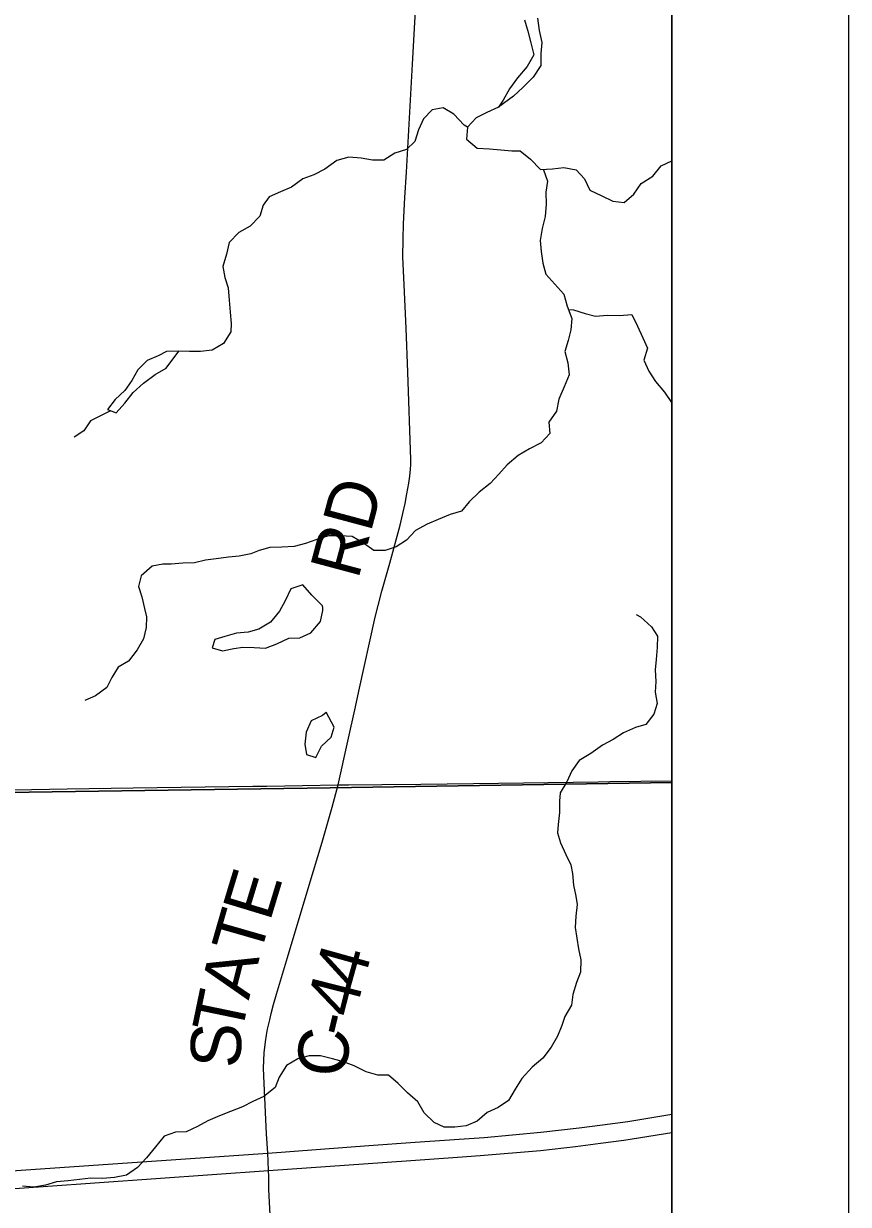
# Model space of a CAD drawing. Extents: x 0 to 34, y 0 to 22.
# Drawn here: x 8.533 to 9, y 17.693 to 18.362 of the extents above; entities that cross this region are included whole.
import ezdxf

# ---------------------------------------------------------------- set-up
doc = ezdxf.new("R2010")
doc.units = 0
for name, color, linetype in [('GM_X_County_Road', 7, 'Continuous'), ('GM_X_County_Road_Text', 7, 'Continuous'), ('GM_X_Interstate_Route', 7, 'Continuous'), ('GM_X_Minor_Lake', 7, 'Continuous'), ('GM_X_Minor_River', 7, 'Continuous'), ('GM_X_Rail_Line_Text', 7, 'Continuous'), ('SH_Cut_Line', 7, 'Continuous'), ('SH_Data', 7, 'Continuous')]:
    doc.layers.add(name, color=color, linetype=linetype)

msp = doc.modelspace()

# ---------------------------------------------------------------- linework, layer by layer
at = {"layer": 'GM_X_County_Road'}
for points in [[(8.71114, 17.93057), (8.71664, 17.95537), (8.72098, 17.97476), (8.72283, 17.98362), (8.73215, 18.02561), (8.73381, 18.03226), (8.73594, 18.04029), (8.74037, 18.05617), (8.74618, 18.07767), (8.74775, 18.08423), (8.74904, 18.09004), (8.75006, 18.09549), (8.75107, 18.1014), (8.75163, 18.10536), (8.75209, 18.10934), (8.75227, 18.1121), (8.75237, 18.11487), (8.75061, 18.16425), (8.7496, 18.18917), (8.74849, 18.21373), (8.74784, 18.2296), (8.74794, 18.23966), (8.74821, 18.24825), (8.74895, 18.2632), (8.74978, 18.27751), (8.7532, 18.33871), (8.75587, 18.38615)], [(8.52759, 17.92786), (8.5577, 17.92838), (8.59506, 17.92891), (8.62228, 17.92935), (8.66285, 17.92986), (8.67067, 17.92994), (8.71114, 17.93057)], [(8.67279, 17.68348), (8.67194, 17.70141), (8.67181, 17.70882), (8.67171, 17.71214), (8.67155, 17.71742), (8.67126, 17.72211), (8.67049, 17.73289), (8.66926, 17.76147), (8.66896, 17.7702), (8.66908, 17.77441), (8.6693, 17.77888), (8.66998, 17.7851), (8.67058, 17.78885), (8.67121, 17.79222), (8.67237, 17.79746), (8.67322, 17.8012), (8.67445, 17.80614), (8.67616, 17.81211), (8.68237, 17.83285), (8.69421, 17.87182), (8.69724, 17.88191), (8.70218, 17.89814), (8.70776, 17.91803), (8.71114, 17.93057)], [(8.71114, 17.93057), (8.71723, 17.93069), (8.73579, 17.93084), (8.75793, 17.93108), (8.78785, 17.93141), (8.85834, 17.93232), (8.86487, 17.93246), (8.9, 17.93286)]]:
    msp.add_lwpolyline(points, dxfattribs=at)
at = {"layer": 'GM_X_Interstate_Route'}
for points in [[(8.23171, 17.69139), (8.33318, 17.69837), (8.37339, 17.70133), (8.45812, 17.70724), (8.54535, 17.71342), (8.67126, 17.72211), (8.7286, 17.72638), (8.75466, 17.72819), (8.77956, 17.72989), (8.7938, 17.73096), (8.82586, 17.73383), (8.84754, 17.73643), (8.86079, 17.73804), (8.87521, 17.74001), (8.9, 17.7441)], [(8.37, 17.69084), (8.45774, 17.69702), (8.54419, 17.7032), (8.67171, 17.71214), (8.67429, 17.71232), (8.7362, 17.71675), (8.75502, 17.71802), (8.77878, 17.71973), (8.79158, 17.72068), (8.82574, 17.7236), (8.84551, 17.72582), (8.85964, 17.72759), (8.87282, 17.72943), (8.9, 17.73371)]]:
    msp.add_lwpolyline(points, dxfattribs=at)
at = {"layer": 'GM_X_Minor_Lake'}
for points in [[(8.62095, 18.17624), (8.6139, 18.17604), (8.60915, 18.17356), (8.60306, 18.17089), (8.59774, 18.16556), (8.59433, 18.15966), (8.59034, 18.15395), (8.58483, 18.14881), (8.58065, 18.1431), (8.58541, 18.14121), (8.59034, 18.14669)], [(8.62094, 18.17624), (8.6139, 18.17604), (8.60915, 18.17356), (8.60306, 18.17089), (8.59774, 18.16556), (8.59433, 18.15966), (8.59034, 18.15395), (8.58483, 18.14881), (8.58065, 18.1431), (8.58541, 18.14121), (8.59034, 18.14669)], [(8.59034, 18.14669), (8.5951, 18.15282), (8.60099, 18.15815), (8.60745, 18.1631), (8.61372, 18.16653), (8.62095, 18.17624)], [(8.59045, 18.14669), (8.5951, 18.15282), (8.60099, 18.15815), (8.60745, 18.1631), (8.61372, 18.16653), (8.62089, 18.17616)], [(8.7022, 18.03202), (8.69629, 18.0381), (8.69114, 18.0438), (8.6843, 18.0417), (8.68107, 18.03485), (8.67785, 18.02895), (8.67291, 18.02267), (8.66626, 18.01886), (8.66017, 18.01714), (8.65351, 18.01656), (8.64705, 18.01465), (8.64134, 18.01294), (8.63983, 18.00818), (8.64573, 18.00648), (8.65201, 18.00782)], [(8.7022, 18.03203), (8.69629, 18.0381), (8.69114, 18.0438), (8.6843, 18.0417), (8.68107, 18.03485), (8.67785, 18.02895), (8.67291, 18.02267), (8.66626, 18.01886), (8.66017, 18.01714), (8.65351, 18.01656), (8.64705, 18.01465), (8.64134, 18.01294), (8.63983, 18.00818), (8.64573, 18.00648), (8.65201, 18.00782)], [(8.65201, 18.00782), (8.65714, 18.00858), (8.66361, 18.0084), (8.67008, 18.00803), (8.67635, 18.01051), (8.6832, 18.01375), (8.68948, 18.01395), (8.69575, 18.01662), (8.70107, 18.02309), (8.70239, 18.02937), (8.70243, 18.0311), (8.7022, 18.03202)], [(8.65201, 18.00782), (8.65714, 18.00858), (8.66361, 18.0084), (8.67008, 18.00803), (8.67635, 18.01051), (8.6832, 18.01375), (8.68948, 18.01395), (8.69575, 18.01662), (8.70107, 18.02309), (8.70239, 18.02937), (8.70243, 18.0311), (8.70222, 18.03194)], [(8.70433, 17.9717), (8.70229, 17.96985), (8.69582, 17.9668), (8.69298, 17.96053), (8.69223, 17.95368), (8.69319, 17.94779)], [(8.70428, 17.97166), (8.70229, 17.96985), (8.69582, 17.9668), (8.69298, 17.96053), (8.69223, 17.95368), (8.69319, 17.94779)], [(8.69319, 17.94779), (8.69852, 17.94608), (8.70174, 17.95255), (8.70725, 17.95769), (8.70896, 17.96321), (8.70428, 17.9718)], [(8.69319, 17.94779), (8.69852, 17.94608), (8.70174, 17.95255), (8.70725, 17.95769), (8.70896, 17.96321), (8.70433, 17.9717)]]:
    msp.add_lwpolyline(points, dxfattribs=at)
at = {"layer": 'GM_X_Minor_River'}
for points in [[(8.82404, 18.36474), (8.825, 18.3579), (8.82653, 18.35105), (8.82597, 18.34478), (8.82598, 18.33793), (8.82162, 18.33146), (8.81573, 18.32556), (8.81041, 18.32061), (8.80186, 18.31441)], [(8.81662, 18.36378), (8.81853, 18.35751), (8.82026, 18.35086), (8.82198, 18.34401), (8.81818, 18.33735), (8.81267, 18.33107), (8.80812, 18.32479), (8.80451, 18.31832)], [(8.80451, 18.31832), (8.80185, 18.31433), (8.79539, 18.31146), (8.78931, 18.30841), (8.78437, 18.30308), (8.78381, 18.29624), (8.7899, 18.29111), (8.79675, 18.29074), (8.80322, 18.29018), (8.8095, 18.28962), (8.81426, 18.28962), (8.81997, 18.28488), (8.82569, 18.27918), (8.83253, 18.27957), (8.839, 18.28015), (8.84585, 18.27901), (8.85062, 18.27389), (8.85367, 18.26743), (8.86033, 18.2642), (8.86662, 18.26117), (8.87308, 18.26042), (8.8786, 18.26518), (8.88277, 18.27127), (8.88924, 18.27527), (8.89398, 18.28117), (8.9, 18.28402)], [(8.78436, 18.30309), (8.78246, 18.30422), (8.77656, 18.31049), (8.77065, 18.31409), (8.76438, 18.31294), (8.75944, 18.30781), (8.75659, 18.30153), (8.75451, 18.29506), (8.74976, 18.29049), (8.7433, 18.28839), (8.73702, 18.28439), (8.73055, 18.28438), (8.72408, 18.28551), (8.71723, 18.28607), (8.71039, 18.28416), (8.70355, 18.27921), (8.69746, 18.27616), (8.69119, 18.27387), (8.68473, 18.26911), (8.67845, 18.26644), (8.67199, 18.26358), (8.66876, 18.25882), (8.66687, 18.25273), (8.66136, 18.24702), (8.6549, 18.2434), (8.64939, 18.23769), (8.64787, 18.23122), (8.64579, 18.22419), (8.64694, 18.21791), (8.64885, 18.21202), (8.64943, 18.20518), (8.65001, 18.19833), (8.65059, 18.19187), (8.65041, 18.18711), (8.64624, 18.18064), (8.63977, 18.17683), (8.63312, 18.17606), (8.62703, 18.17606), (8.62094, 18.17624)], [(8.82739, 18.27928), (8.8274, 18.27899), (8.82969, 18.27253), (8.82875, 18.26625), (8.82895, 18.25941), (8.82839, 18.25256), (8.82669, 18.24571), (8.82555, 18.23887), (8.82614, 18.23259), (8.8271, 18.22613), (8.82863, 18.21986), (8.83892, 18.20846), (8.84083, 18.20162), (8.8435, 18.19478), (8.84294, 18.18831), (8.84143, 18.18223), (8.83953, 18.17595), (8.84126, 18.16968), (8.84184, 18.16283), (8.83918, 18.15598), (8.83615, 18.14913), (8.83483, 18.14229), (8.83046, 18.13601), (8.83104, 18.12954), (8.8261, 18.1244), (8.81945, 18.12097), (8.81299, 18.11716), (8.8069, 18.11183), (8.80216, 18.1065), (8.79722, 18.10136), (8.79095, 18.09641), (8.78525, 18.09089), (8.78088, 18.08556), (8.7746, 18.08365), (8.76776, 18.08098), (8.76149, 18.07831), (8.75502, 18.07469), (8.74989, 18.06917), (8.744, 18.06535), (8.73773, 18.06325), (8.73126, 18.06325), (8.72554, 18.06742), (8.71907, 18.07122), (8.71222, 18.07159), (8.70575, 18.07158), (8.6991, 18.06948), (8.69263, 18.06738), (8.68617, 18.06566), (8.67932, 18.06527), (8.67247, 18.06507), (8.66638, 18.06335), (8.66163, 18.06145), (8.65516, 18.06011), (8.64908, 18.05953), (8.64204, 18.05857), (8.63595, 18.0578), (8.62987, 18.05627), (8.62321, 18.05607), (8.61655, 18.05568), (8.61179, 18.05568), (8.6059, 18.05453), (8.59963, 18.04901), (8.59811, 18.04292), (8.60003, 18.03703), (8.60156, 18.03057), (8.60271, 18.02581), (8.60252, 18.01973), (8.60101, 18.01326), (8.59741, 18.00717), (8.59247, 18.0007), (8.58658, 17.99727), (8.58297, 17.99137), (8.58012, 17.98567), (8.57385, 17.9811), (8.56777, 17.97843)], [(8.84155, 18.19978), (8.84445, 18.19972), (8.85092, 18.19764), (8.85682, 18.19613), (8.86367, 18.19652), (8.87051, 18.19634), (8.87736, 18.19691), (8.88061, 18.19045), (8.88366, 18.1838), (8.88633, 18.17791), (8.88425, 18.17106), (8.88711, 18.16498), (8.89074, 18.15909), (8.89588, 18.15301), (8.89989, 18.14713), (8.9, 18.14679)], [(8.5822, 18.14242), (8.57096, 18.13681), (8.56716, 18.13111), (8.56165, 18.12749)], [(8.87987, 18.02706), (8.88237, 18.0258), (8.88847, 18.0201), (8.8919, 18.01478), (8.89172, 18.00832), (8.89116, 18.00166), (8.89059, 17.99577), (8.89099, 17.98911), (8.89061, 17.98303), (8.89176, 17.97675), (8.88987, 17.97067), (8.88531, 17.96477), (8.87942, 17.96305), (8.87276, 17.96), (8.86687, 17.95638), (8.86079, 17.95314), (8.85414, 17.94837), (8.84767, 17.94437), (8.8435, 17.93847), (8.84065, 17.93239), (8.83686, 17.92611), (8.83648, 17.92135), (8.83649, 17.91489), (8.83574, 17.90823), (8.83537, 17.90348), (8.83709, 17.89778), (8.83995, 17.89113), (8.84281, 17.88524), (8.84377, 17.88049), (8.84435, 17.87383), (8.84569, 17.86756), (8.84646, 17.86281), (8.84571, 17.85615), (8.84534, 17.84988), (8.84726, 17.83771), (8.8486, 17.83144), (8.84842, 17.82459), (8.84615, 17.8187), (8.84407, 17.81185), (8.84331, 17.80577), (8.83952, 17.79949), (8.83781, 17.79435), (8.83535, 17.78826), (8.83174, 17.78199), (8.827, 17.7759), (8.82092, 17.77075), (8.81522, 17.76428), (8.81142, 17.75819), (8.80763, 17.75191), (8.80174, 17.74791), (8.79546, 17.74505), (8.78976, 17.7401), (8.78368, 17.73744), (8.77721, 17.73667), (8.77112, 17.73666), (8.76541, 17.73931), (8.75989, 17.74482), (8.75626, 17.75109), (8.75036, 17.75621), (8.74521, 17.76153), (8.73969, 17.76628), (8.7336, 17.76627), (8.72694, 17.76816), (8.72027, 17.77139), (8.71418, 17.77366), (8.7079, 17.77536), (8.70124, 17.77706), (8.69477, 17.77706), (8.68831, 17.77553), (8.68184, 17.77172), (8.67767, 17.76506), (8.67539, 17.75916), (8.66912, 17.75402), (8.66285, 17.75135), (8.65696, 17.7483), (8.65011, 17.74563), (8.64403, 17.74315), (8.63737, 17.74029), (8.63148, 17.73705), (8.62502, 17.73419), (8.61912, 17.73399), (8.61265, 17.7317), (8.60772, 17.72561), (8.60259, 17.71933), (8.59746, 17.71381), (8.59138, 17.70962), (8.58453, 17.70828), (8.57768, 17.7077), (8.57121, 17.70788), (8.56475, 17.70712), (8.55828, 17.70635), (8.55162, 17.70577), (8.54554, 17.70386), (8.53888, 17.70271), (8.53241, 17.70327)]]:
    msp.add_lwpolyline(points, dxfattribs=at)
at = {"layer": 'GM_X_Rail_Line_Text'}
for points in [[(6.96766, 17.90085), (7.25546, 17.90618), (7.40725, 17.90951), (7.5577, 17.91222), (7.69251, 17.91437), (7.76198, 17.91718), (8.01133, 17.91891), (8.70657, 17.92895), (8.9, 17.93196), (8.9, 20.52117)], [(6.98283, 15.64326), (6.99923, 15.64397), (7.17478, 15.64453), (7.47838, 15.64609), (7.49589, 15.64556), (7.56787, 15.64626), (8.0395, 15.64944), (8.38107, 15.65063), (8.55432, 15.65138), (8.81714, 15.6521), (8.85084, 15.65219), (8.9, 15.65232), (8.9, 17.93196), (8.70657, 17.92895), (8.01133, 17.91891), (7.76198, 17.91718), (7.69251, 17.91437), (7.5577, 17.91222), (7.40725, 17.90951), (7.25546, 17.90618), (6.96766, 17.90085)]]:
    msp.add_lwpolyline(points, dxfattribs=at)
at = {"layer": 'SH_Cut_Line'}
msp.add_lwpolyline([(2.1, 14.1), (8.9, 14.1), (8.9, 20.52117), (8.88492, 20.52095), (8.78844, 20.51908), (8.45204, 20.51253), (8.41696, 20.51215), (8.39386, 20.51177), (8.38319, 20.51123), (8.37874, 20.51114), (8.37504, 20.51102), (8.18847, 20.50622), (7.95771, 20.5026), (7.74412, 20.50184), (7.55552, 20.49834), (7.41076, 20.49536), (7.12851, 20.48984), (7.05001, 20.48828), (6.99108, 20.48711)], dxfattribs=at)
at = {"layer": 'SH_Data'}
for p, q in [((9, 21), (9, 14)), ((8.9, 20.9), (8.9, 14.1))]:
    msp.add_line(p, q, dxfattribs=at)

# ---------------------------------------------------------------- texts
at = {"layer": 'GM_X_County_Road_Text'}
for s, height, rotation, p in [('RD', 0.028409, 75.00543, (8.7224, 18.04643)), ('E', 0.02841, 73.10617, (8.67244, 17.85264)), ('T', 0.02841, 73.98219, (8.66661, 17.83233)), ('4', 0.02841, 74.45276, (8.72454, 17.81466)), ('A', 0.02841, 75.7411, (8.66051, 17.80832)), ('T', 0.02841, 78.26562, (8.65626, 17.78784)), ('4', 0.02841, 75.78326, (8.72029, 17.79787)), ('-', 0.02841, 76.53553, (8.7176, 17.78662)), ('S', 0.02841, 88.04684, (8.65576, 17.76995)), ('C', 0.02841, 85.26034, (8.71585, 17.76449))]:
    msp.add_text(s, height=height, rotation=rotation, dxfattribs=at).set_placement(p)

doc.saveas('drawing.dxf')
